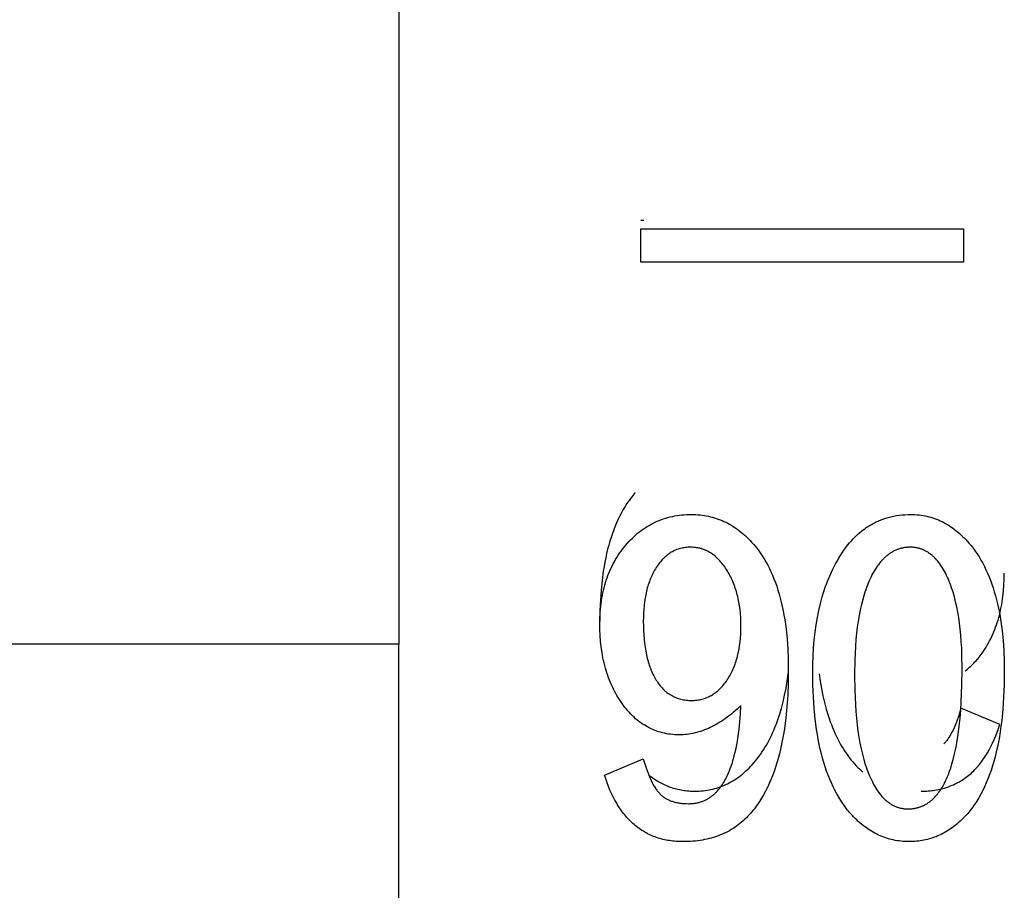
# Model space of a CAD drawing. Header units: millimetres. Extents: x -2637 to -1637, y 678 to 1678.
# Tile 318 of 348: x -1951.07 to -1944.96, y 1429.63 to 1435.03. Entities that reach past the tile are written whole.
import ezdxf

# ---------------------------------------------------------------- set-up
doc = ezdxf.new("R2010")
doc.units = ezdxf.units.MM
doc.layers.add('Make2D$B.SHOW mini', color=7, linetype='Continuous', true_color=0x000000)

msp = doc.modelspace()

# ---------------------------------------------------------------- linework, layer by layer
at = {"layer": 'Make2D$B.SHOW mini', "color": 18, "lineweight": -3, "true_color": 0x000000}
for points in [[(-1948.7173, 1461.156), (-1948.7173, 1461.1556), (-1948.7173, 1461.1542), (-1948.7173, 1461.1486), (-1948.7173, 1461.1262), (-1948.7173, 1461.0347), (-1948.7173, 1460.6552), (-1948.7173, 1459.0497), (-1948.7173, 1452.3692), (-1948.7173, 1431.156)], [(-1948.7173, 1461.1556), (-1948.7173, 1461.1552), (-1948.7173, 1431.156)], [(-1947.2173, 1433.784), (-1947.1984, 1433.784)], [(-1947.2173, 1433.7301), (-1945.2173, 1433.7301)], [(-1947.2173, 1433.5239), (-1947.2173, 1433.7301)], [(-1945.2173, 1433.7301), (-1945.2173, 1433.5239)], [(-1945.2173, 1433.5239), (-1947.2173, 1433.5239)], [(-1947.2513, 1432.0959), (-1947.2649, 1432.0797), (-1947.278, 1432.063), (-1947.2907, 1432.0458), (-1947.3029, 1432.0279), (-1947.3147, 1432.0095), (-1947.3261, 1431.9906), (-1947.3371, 1431.971), (-1947.3476, 1431.9509), (-1947.3577, 1431.9302), (-1947.3673, 1431.909), (-1947.3766, 1431.8872), (-1947.3854, 1431.8648), (-1947.3937, 1431.8419), (-1947.4017, 1431.8183), (-1947.4092, 1431.7943), (-1947.4163, 1431.7696), (-1947.4229, 1431.7444), (-1947.4291, 1431.7186), (-1947.4349, 1431.6922), (-1947.4403, 1431.6653), (-1947.4452, 1431.6378), (-1947.4497, 1431.6098), (-1947.4574, 1431.5519), (-1947.4634, 1431.4919), (-1947.4677, 1431.4295), (-1947.4703, 1431.3649), (-1947.4712, 1431.298)], [(-1947.311, 1431.7694), (-1947.301, 1431.781), (-1947.2907, 1431.7923), (-1947.2803, 1431.8033), (-1947.2696, 1431.8138), (-1947.2589, 1431.824), (-1947.2479, 1431.8339), (-1947.2368, 1431.8434), (-1947.2254, 1431.8525), (-1947.214, 1431.8612), (-1947.2023, 1431.8696), (-1947.1905, 1431.8776), (-1947.1785, 1431.8852), (-1947.1663, 1431.8925), (-1947.1539, 1431.8994), (-1947.1414, 1431.906), (-1947.1287, 1431.9121), (-1947.1158, 1431.9179), (-1947.1028, 1431.9233), (-1947.0896, 1431.9284), (-1947.0762, 1431.9331), (-1947.0627, 1431.9374), (-1947.0489, 1431.9413), (-1947.035, 1431.9449), (-1947.021, 1431.9481), (-1947.0067, 1431.9509), (-1946.9924, 1431.9533), (-1946.9778, 1431.9554), (-1946.9631, 1431.9571), (-1946.9481, 1431.9584), (-1946.9331, 1431.9594), (-1946.9178, 1431.9599), (-1946.9024, 1431.9601)], [(-1946.9024, 1431.9601), (-1946.889, 1431.96), (-1946.8757, 1431.9595), (-1946.8626, 1431.9586), (-1946.8495, 1431.9574), (-1946.8365, 1431.9559), (-1946.8237, 1431.9541), (-1946.811, 1431.9519), (-1946.7984, 1431.9494), (-1946.7859, 1431.9465), (-1946.7735, 1431.9433), (-1946.7612, 1431.9398), (-1946.749, 1431.936), (-1946.737, 1431.9318), (-1946.7251, 1431.9273), (-1946.7132, 1431.9224), (-1946.7015, 1431.9172), (-1946.6899, 1431.9117), (-1946.6785, 1431.9059), (-1946.6671, 1431.8997), (-1946.6559, 1431.8932), (-1946.6447, 1431.8863), (-1946.6337, 1431.8792), (-1946.6228, 1431.8716), (-1946.6121, 1431.8638), (-1946.6014, 1431.8556), (-1946.5909, 1431.8471), (-1946.5804, 1431.8383), (-1946.5701, 1431.8292), (-1946.56, 1431.8197), (-1946.5499, 1431.8098), (-1946.5399, 1431.7997), (-1946.5301, 1431.7892)], [(-1946.0005, 1431.6716), (-1945.9902, 1431.6893), (-1945.9797, 1431.7065), (-1945.9689, 1431.723), (-1945.9579, 1431.7391), (-1945.9466, 1431.7546), (-1945.935, 1431.7695), (-1945.9232, 1431.7838), (-1945.9112, 1431.7976), (-1945.8988, 1431.8109), (-1945.8862, 1431.8236), (-1945.8734, 1431.8357), (-1945.8603, 1431.8472), (-1945.8469, 1431.8582), (-1945.8402, 1431.8635), (-1945.8333, 1431.8686), (-1945.8264, 1431.8737), (-1945.8194, 1431.8785), (-1945.8124, 1431.8832), (-1945.8053, 1431.8878), (-1945.7981, 1431.8923), (-1945.7909, 1431.8966), (-1945.7836, 1431.9007), (-1945.7762, 1431.9048), (-1945.7688, 1431.9086), (-1945.7613, 1431.9124), (-1945.7537, 1431.916), (-1945.7461, 1431.9194), (-1945.7384, 1431.9228), (-1945.7306, 1431.9259), (-1945.7228, 1431.929), (-1945.7149, 1431.9319), (-1945.7069, 1431.9346), (-1945.6989, 1431.9372), (-1945.6908, 1431.9397), (-1945.6826, 1431.942), (-1945.6744, 1431.9442), (-1945.6661, 1431.9463), (-1945.6577, 1431.9482), (-1945.6493, 1431.9499), (-1945.6322, 1431.9531), (-1945.6149, 1431.9556), (-1945.5973, 1431.9576), (-1945.5795, 1431.959), (-1945.5613, 1431.9598), (-1945.5429, 1431.9601)], [(-1945.5429, 1431.9601), (-1945.53, 1431.96), (-1945.5172, 1431.9594), (-1945.5046, 1431.9586), (-1945.492, 1431.9574), (-1945.4796, 1431.9558), (-1945.4672, 1431.9539), (-1945.455, 1431.9517), (-1945.4429, 1431.9491), (-1945.4308, 1431.9462), (-1945.4189, 1431.9429), (-1945.4071, 1431.9393), (-1945.3954, 1431.9353), (-1945.3838, 1431.931), (-1945.3723, 1431.9263), (-1945.361, 1431.9213), (-1945.3497, 1431.916), (-1945.3385, 1431.9103), (-1945.3274, 1431.9042), (-1945.3165, 1431.8978), (-1945.3056, 1431.8911), (-1945.2949, 1431.884), (-1945.2842, 1431.8766), (-1945.2737, 1431.8688), (-1945.2632, 1431.8607), (-1945.2528, 1431.8522), (-1945.2426, 1431.8434), (-1945.2324, 1431.8343), (-1945.2224, 1431.8247), (-1945.2124, 1431.8149), (-1945.2026, 1431.8047), (-1945.1928, 1431.7941), (-1945.1832, 1431.7833)], [(-1947.4712, 1431.2836), (-1947.4705, 1431.32), (-1947.4698, 1431.3379), (-1947.4687, 1431.3556), (-1947.4673, 1431.3731), (-1947.4656, 1431.3904), (-1947.4636, 1431.4075), (-1947.4612, 1431.4244), (-1947.4586, 1431.4411), (-1947.4556, 1431.4576), (-1947.4524, 1431.4739), (-1947.4488, 1431.49), (-1947.4449, 1431.5059), (-1947.4407, 1431.5216), (-1947.4362, 1431.5371), (-1947.4313, 1431.5524), (-1947.4262, 1431.5675), (-1947.4207, 1431.5823), (-1947.415, 1431.597), (-1947.4089, 1431.6115), (-1947.4025, 1431.6258), (-1947.3957, 1431.6399), (-1947.3887, 1431.6537), (-1947.3813, 1431.6674), (-1947.3737, 1431.6809), (-1947.3657, 1431.6941), (-1947.3574, 1431.7072), (-1947.3487, 1431.72), (-1947.3398, 1431.7327), (-1947.3305, 1431.7451), (-1947.3209, 1431.7573), (-1947.311, 1431.7694)], [(-1946.5301, 1431.7892), (-1946.5161, 1431.7734), (-1946.5026, 1431.7571), (-1946.4894, 1431.7401), (-1946.4768, 1431.7226), (-1946.4646, 1431.7045), (-1946.4528, 1431.6858), (-1946.4414, 1431.6665), (-1946.4306, 1431.6467), (-1946.4201, 1431.6262), (-1946.4101, 1431.6052), (-1946.4006, 1431.5836), (-1946.3914, 1431.5615), (-1946.3828, 1431.5387), (-1946.3746, 1431.5154), (-1946.3668, 1431.4914), (-1946.3595, 1431.4669), (-1946.3526, 1431.4419), (-1946.3461, 1431.4162), (-1946.3401, 1431.39), (-1946.3346, 1431.3632), (-1946.3295, 1431.3358), (-1946.3248, 1431.3078), (-1946.3206, 1431.2793), (-1946.3168, 1431.2502), (-1946.3106, 1431.1902), (-1946.3061, 1431.1279), (-1946.3035, 1431.0634), (-1946.3026, 1430.9965)], [(-1945.1832, 1431.7833), (-1945.1697, 1431.7671), (-1945.1565, 1431.7504), (-1945.1439, 1431.7332), (-1945.1316, 1431.7153), (-1945.1198, 1431.6969), (-1945.1084, 1431.6779), (-1945.0975, 1431.6584), (-1945.087, 1431.6383), (-1945.0769, 1431.6176), (-1945.0672, 1431.5963), (-1945.058, 1431.5745), (-1945.0492, 1431.5521), (-1945.0408, 1431.5292), (-1945.0329, 1431.5057), (-1945.0253, 1431.4816), (-1945.0183, 1431.4569), (-1945.0116, 1431.4317), (-1945.0054, 1431.4059), (-1944.9996, 1431.3795), (-1944.9942, 1431.3526), (-1944.9893, 1431.3251), (-1944.9848, 1431.2971), (-1944.9771, 1431.2392), (-1944.9711, 1431.1791), (-1944.9668, 1431.1168), (-1944.9642, 1431.0522), (-1944.9634, 1430.9853)], [(-1946.9079, 1431.7571), (-1946.9162, 1431.7569), (-1946.9244, 1431.7566), (-1946.9325, 1431.756), (-1946.9405, 1431.7551), (-1946.9484, 1431.754), (-1946.9561, 1431.7526), (-1946.9638, 1431.751), (-1946.9714, 1431.7492), (-1946.9788, 1431.7471), (-1946.9862, 1431.7448), (-1946.9934, 1431.7422), (-1947.0005, 1431.7393), (-1947.0076, 1431.7363), (-1947.0145, 1431.7329), (-1947.0213, 1431.7294), (-1947.028, 1431.7256), (-1947.0346, 1431.7215), (-1947.0412, 1431.7172), (-1947.0476, 1431.7126), (-1947.0539, 1431.7078), (-1947.0601, 1431.7028), (-1947.0662, 1431.6975), (-1947.0722, 1431.6919), (-1947.0781, 1431.6862), (-1947.0839, 1431.6801), (-1947.0896, 1431.6739), (-1947.0952, 1431.6673), (-1947.1007, 1431.6606), (-1947.1061, 1431.6535), (-1947.1115, 1431.6463), (-1947.1167, 1431.6388), (-1947.1218, 1431.631)], [(-1946.6858, 1431.6184), (-1946.6914, 1431.6269), (-1946.6971, 1431.6352), (-1946.7029, 1431.6432), (-1946.7088, 1431.6509), (-1946.7147, 1431.6584), (-1946.7207, 1431.6655), (-1946.7269, 1431.6724), (-1946.733, 1431.6791), (-1946.7393, 1431.6854), (-1946.7457, 1431.6915), (-1946.7521, 1431.6974), (-1946.7587, 1431.7029), (-1946.7653, 1431.7082), (-1946.772, 1431.7132), (-1946.7788, 1431.7179), (-1946.7856, 1431.7224), (-1946.7926, 1431.7266), (-1946.7997, 1431.7305), (-1946.8032, 1431.7324), (-1946.8068, 1431.7342), (-1946.8104, 1431.7359), (-1946.814, 1431.7376), (-1946.8177, 1431.7392), (-1946.8213, 1431.7407), (-1946.825, 1431.7421), (-1946.8287, 1431.7435), (-1946.8325, 1431.7448), (-1946.8362, 1431.7461), (-1946.84, 1431.7473), (-1946.8438, 1431.7484), (-1946.8477, 1431.7494), (-1946.8515, 1431.7504), (-1946.8554, 1431.7513), (-1946.8593, 1431.7522), (-1946.8632, 1431.753), (-1946.8671, 1431.7537), (-1946.8711, 1431.7543), (-1946.8751, 1431.7549), (-1946.8831, 1431.7558), (-1946.8913, 1431.7565), (-1946.8995, 1431.7569), (-1946.9079, 1431.7571)], [(-1945.5456, 1431.7571), (-1945.5508, 1431.757), (-1945.5558, 1431.7569), (-1945.5609, 1431.7566), (-1945.5659, 1431.7562), (-1945.5709, 1431.7558), (-1945.5758, 1431.7552), (-1945.5807, 1431.7546), (-1945.5856, 1431.7538), (-1945.5905, 1431.7529), (-1945.5953, 1431.7519), (-1945.6, 1431.7509), (-1945.6048, 1431.7497), (-1945.6095, 1431.7484), (-1945.6141, 1431.747), (-1945.6187, 1431.7455), (-1945.6233, 1431.744), (-1945.6279, 1431.7423), (-1945.6324, 1431.7405), (-1945.6369, 1431.7386), (-1945.6413, 1431.7366), (-1945.6457, 1431.7345), (-1945.6501, 1431.7323), (-1945.6544, 1431.73), (-1945.6587, 1431.7276), (-1945.663, 1431.7251), (-1945.6672, 1431.7225), (-1945.6714, 1431.7198), (-1945.6756, 1431.717), (-1945.6797, 1431.7141), (-1945.6838, 1431.711), (-1945.6879, 1431.7079), (-1945.6919, 1431.7047), (-1945.6959, 1431.7014), (-1945.6998, 1431.698), (-1945.7037, 1431.6945), (-1945.7076, 1431.6908), (-1945.7114, 1431.6871), (-1945.7152, 1431.6833), (-1945.719, 1431.6794), (-1945.7227, 1431.6753), (-1945.7301, 1431.667), (-1945.7373, 1431.6582), (-1945.7444, 1431.6491), (-1945.7513, 1431.6395), (-1945.7581, 1431.6295), (-1945.7647, 1431.6191), (-1945.7712, 1431.6083), (-1945.7776, 1431.5972), (-1945.7838, 1431.5856), (-1945.7898, 1431.5736), (-1945.7958, 1431.5612), (-1945.8016, 1431.5484)], [(-1945.31, 1431.5582), (-1945.3154, 1431.5703), (-1945.3209, 1431.5821), (-1945.3266, 1431.5935), (-1945.3324, 1431.6045), (-1945.3383, 1431.6152), (-1945.3443, 1431.6254), (-1945.3505, 1431.6353), (-1945.3567, 1431.6448), (-1945.3631, 1431.6539), (-1945.3697, 1431.6627), (-1945.3763, 1431.671), (-1945.3831, 1431.679), (-1945.3901, 1431.6866), (-1945.3936, 1431.6902), (-1945.3971, 1431.6938), (-1945.4007, 1431.6972), (-1945.4043, 1431.7006), (-1945.4079, 1431.7038), (-1945.4116, 1431.707), (-1945.4153, 1431.7101), (-1945.419, 1431.713), (-1945.4228, 1431.7159), (-1945.4266, 1431.7187), (-1945.4304, 1431.7214), (-1945.4342, 1431.724), (-1945.4381, 1431.7265), (-1945.442, 1431.7289), (-1945.446, 1431.7311), (-1945.45, 1431.7333), (-1945.454, 1431.7355), (-1945.458, 1431.7375), (-1945.4621, 1431.7394), (-1945.4662, 1431.7412), (-1945.4704, 1431.7429), (-1945.4745, 1431.7445), (-1945.4787, 1431.746), (-1945.483, 1431.7474), (-1945.4873, 1431.7488), (-1945.4916, 1431.75), (-1945.4959, 1431.7511), (-1945.5002, 1431.7522), (-1945.5046, 1431.7531), (-1945.5091, 1431.7539), (-1945.5135, 1431.7547), (-1945.518, 1431.7553), (-1945.5225, 1431.7558), (-1945.5271, 1431.7563), (-1945.5317, 1431.7566), (-1945.5363, 1431.7569), (-1945.541, 1431.757), (-1945.5456, 1431.7571)], [(-1946.1509, 1430.9797), (-1946.1503, 1431.0321), (-1946.1486, 1431.0833), (-1946.1456, 1431.1334), (-1946.1415, 1431.1821), (-1946.1362, 1431.2297), (-1946.1298, 1431.2761), (-1946.1221, 1431.3212), (-1946.1133, 1431.365), (-1946.1033, 1431.4077), (-1946.0922, 1431.4491), (-1946.0862, 1431.4694), (-1946.0798, 1431.4893), (-1946.0732, 1431.5089), (-1946.0663, 1431.5282), (-1946.0591, 1431.5472), (-1946.0516, 1431.5659), (-1946.0439, 1431.5843), (-1946.0358, 1431.6024), (-1946.0274, 1431.6202), (-1946.0187, 1431.6376), (-1946.0098, 1431.6548), (-1946.0005, 1431.6716)], [(-1947.1218, 1431.631), (-1947.1268, 1431.6231), (-1947.1316, 1431.6149), (-1947.1363, 1431.6066), (-1947.1408, 1431.5982), (-1947.1451, 1431.5896), (-1947.1493, 1431.5808), (-1947.1533, 1431.5719), (-1947.1571, 1431.5628), (-1947.1608, 1431.5535), (-1947.1643, 1431.5441), (-1947.1677, 1431.5345), (-1947.1709, 1431.5248), (-1947.1739, 1431.5149), (-1947.1768, 1431.5049), (-1947.1795, 1431.4947), (-1947.1821, 1431.4843), (-1947.1867, 1431.4631), (-1947.1907, 1431.4413), (-1947.1941, 1431.4189), (-1947.1968, 1431.3958), (-1947.199, 1431.3722), (-1947.2005, 1431.3479), (-1947.2014, 1431.3231), (-1947.2017, 1431.2976)], [(-1946.5964, 1431.2696), (-1946.5968, 1431.2956), (-1946.5978, 1431.321), (-1946.5996, 1431.3459), (-1946.602, 1431.3702), (-1946.6051, 1431.394), (-1946.609, 1431.4172), (-1946.6135, 1431.4398), (-1946.616, 1431.4509), (-1946.6188, 1431.4619), (-1946.6216, 1431.4727), (-1946.6247, 1431.4834), (-1946.6279, 1431.494), (-1946.6313, 1431.5044), (-1946.6349, 1431.5146), (-1946.6387, 1431.5248), (-1946.6426, 1431.5348), (-1946.6467, 1431.5446), (-1946.651, 1431.5543), (-1946.6554, 1431.5639), (-1946.66, 1431.5733), (-1946.6648, 1431.5826), (-1946.6698, 1431.5918), (-1946.675, 1431.6008), (-1946.6803, 1431.6097), (-1946.6858, 1431.6184)], [(-1945.1015, 1431.1005), (-1945.093, 1431.1127), (-1945.0848, 1431.1251), (-1945.0768, 1431.1377), (-1945.0691, 1431.1505), (-1945.0617, 1431.1636), (-1945.0546, 1431.1768), (-1945.0477, 1431.1903), (-1945.0411, 1431.204), (-1945.0347, 1431.2179), (-1945.0287, 1431.232), (-1945.0229, 1431.2463), (-1945.0173, 1431.2608), (-1945.0121, 1431.2756), (-1945.0071, 1431.2905), (-1945.0024, 1431.3057), (-1944.9979, 1431.3211), (-1944.9937, 1431.3367), (-1944.9898, 1431.3525), (-1944.9862, 1431.3685), (-1944.9828, 1431.3848), (-1944.9797, 1431.4012), (-1944.9769, 1431.4179), (-1944.972, 1431.4519), (-1944.9682, 1431.4867), (-1944.9655, 1431.5224), (-1944.9639, 1431.559), (-1944.9634, 1431.5963)], [(-1945.8016, 1431.5484), (-1945.8072, 1431.5352), (-1945.8126, 1431.5217), (-1945.8179, 1431.5079), (-1945.823, 1431.4938), (-1945.8278, 1431.4794), (-1945.8326, 1431.4646), (-1945.8414, 1431.4341), (-1945.8496, 1431.4023), (-1945.857, 1431.3692), (-1945.8638, 1431.3349), (-1945.8698, 1431.2992), (-1945.8751, 1431.2623), (-1945.8796, 1431.224), (-1945.8835, 1431.1844), (-1945.8867, 1431.1436), (-1945.8891, 1431.1014), (-1945.8909, 1431.0579), (-1945.8923, 1430.9671)], [(-1945.2247, 1431.0035), (-1945.226, 1431.0903), (-1945.2277, 1431.1318), (-1945.23, 1431.1721), (-1945.233, 1431.2111), (-1945.2367, 1431.2489), (-1945.241, 1431.2855), (-1945.246, 1431.3208), (-1945.2517, 1431.3548), (-1945.258, 1431.3876), (-1945.265, 1431.4191), (-1945.2727, 1431.4495), (-1945.281, 1431.4785), (-1945.29, 1431.5063), (-1945.2948, 1431.5197), (-1945.2997, 1431.5329), (-1945.3048, 1431.5457), (-1945.31, 1431.5582)], [(-1947.333, 1430.7878), (-1947.3415, 1430.8), (-1947.3498, 1430.8124), (-1947.3577, 1430.825), (-1947.3654, 1430.8378), (-1947.3728, 1430.8508), (-1947.38, 1430.8641), (-1947.3869, 1430.8776), (-1947.3935, 1430.8912), (-1947.3998, 1430.9051), (-1947.4059, 1430.9192), (-1947.4117, 1430.9336), (-1947.4172, 1430.9481), (-1947.4225, 1430.9629), (-1947.4275, 1430.9778), (-1947.4322, 1430.993), (-1947.4366, 1431.0084), (-1947.4408, 1431.024), (-1947.4447, 1431.0398), (-1947.4484, 1431.0558), (-1947.4517, 1431.0721), (-1947.4548, 1431.0885), (-1947.4577, 1431.1052), (-1947.4625, 1431.1392), (-1947.4663, 1431.174), (-1947.469, 1431.2097), (-1947.4706, 1431.2462), (-1947.4712, 1431.2836)], [(-1947.2017, 1431.2976), (-1947.2014, 1431.2689), (-1947.2005, 1431.241), (-1947.199, 1431.2139), (-1947.1969, 1431.1876), (-1947.1941, 1431.1621), (-1947.1908, 1431.1375), (-1947.1868, 1431.1137), (-1947.1823, 1431.0907), (-1947.1771, 1431.0685), (-1947.1743, 1431.0577), (-1947.1713, 1431.0471), (-1947.1682, 1431.0367), (-1947.1649, 1431.0265), (-1947.1614, 1431.0166), (-1947.1578, 1431.0068), (-1947.1541, 1430.9972), (-1947.1502, 1430.9879), (-1947.1461, 1430.9787), (-1947.1419, 1430.9698), (-1947.1375, 1430.961), (-1947.133, 1430.9525), (-1947.1283, 1430.9442), (-1947.1235, 1430.936)], [(-1946.6814, 1430.9346), (-1946.6762, 1430.9426), (-1946.6711, 1430.9507), (-1946.6662, 1430.959), (-1946.6615, 1430.9675), (-1946.657, 1430.9761), (-1946.6526, 1430.9849), (-1946.6483, 1430.9939), (-1946.6443, 1431.003), (-1946.6404, 1431.0123), (-1946.6366, 1431.0217), (-1946.6331, 1431.0313), (-1946.6297, 1431.0411), (-1946.6264, 1431.051), (-1946.6233, 1431.0611), (-1946.6204, 1431.0713), (-1946.6177, 1431.0817), (-1946.6151, 1431.0923), (-1946.6127, 1431.103), (-1946.6084, 1431.1249), (-1946.6047, 1431.1475), (-1946.6017, 1431.1706), (-1946.5994, 1431.1944), (-1946.5977, 1431.2189), (-1946.5967, 1431.2439), (-1946.5964, 1431.2696)], [(-1948.7173, 1431.156), (-1951.2173, 1431.156)], [(-1948.7173, 1401.156), (-1948.7173, 1401.1565), (-1948.7173, 1401.1579), (-1948.7173, 1401.1634), (-1948.7173, 1401.1858), (-1948.7173, 1401.2774), (-1948.7173, 1401.6569), (-1948.7173, 1403.2624), (-1948.7173, 1409.9428), (-1948.7173, 1431.156)], [(-1945.2065, 1430.9897), (-1945.1994, 1430.9953), (-1945.1923, 1431.001), (-1945.1854, 1431.007), (-1945.1785, 1431.0131), (-1945.1717, 1431.0193), (-1945.1649, 1431.0258), (-1945.1583, 1431.0325), (-1945.1517, 1431.0393), (-1945.1451, 1431.0463), (-1945.1387, 1431.0535), (-1945.1323, 1431.0609), (-1945.126, 1431.0684), (-1945.1136, 1431.0841), (-1945.1015, 1431.1005)], [(-1946.3026, 1430.9965), (-1946.3036, 1430.9176), (-1946.3065, 1430.8417), (-1946.3114, 1430.7687), (-1946.3183, 1430.6987), (-1946.3271, 1430.6316), (-1946.3323, 1430.5992), (-1946.3379, 1430.5675), (-1946.344, 1430.5366), (-1946.3506, 1430.5064), (-1946.3577, 1430.477), (-1946.3653, 1430.4483), (-1946.3734, 1430.4203), (-1946.382, 1430.3931), (-1946.391, 1430.3666), (-1946.4005, 1430.3409), (-1946.4106, 1430.3159), (-1946.4211, 1430.2916), (-1946.4321, 1430.2681), (-1946.4435, 1430.2454), (-1946.4555, 1430.2233), (-1946.4679, 1430.2021), (-1946.4809, 1430.1815), (-1946.4943, 1430.1618), (-1946.5012, 1430.1521), (-1946.5082, 1430.1427), (-1946.5153, 1430.1335), (-1946.5225, 1430.1244), (-1946.5299, 1430.1155), (-1946.5374, 1430.1069), (-1946.545, 1430.0984), (-1946.5527, 1430.09)], [(-1946.5272, 1430.4084), (-1946.5164, 1430.4205), (-1946.5058, 1430.433), (-1946.4954, 1430.4458), (-1946.4853, 1430.459), (-1946.4755, 1430.4725), (-1946.4659, 1430.4864), (-1946.4565, 1430.5007), (-1946.4474, 1430.5153), (-1946.4385, 1430.5303), (-1946.4299, 1430.5456), (-1946.4215, 1430.5613), (-1946.4134, 1430.5773), (-1946.4055, 1430.5937), (-1946.3979, 1430.6105), (-1946.3905, 1430.6276), (-1946.3833, 1430.6451), (-1946.3764, 1430.663), (-1946.3698, 1430.6812), (-1946.3634, 1430.6997), (-1946.3572, 1430.7186), (-1946.3457, 1430.7576), (-1946.3351, 1430.7979), (-1946.3255, 1430.8397), (-1946.3169, 1430.883), (-1946.3093, 1430.9277), (-1946.3027, 1430.9738)], [(-1945.9073, 1430.0959), (-1945.9149, 1430.1042), (-1945.9223, 1430.1128), (-1945.9296, 1430.1215), (-1945.9368, 1430.1303), (-1945.9508, 1430.1486), (-1945.9644, 1430.1676), (-1945.9775, 1430.1872), (-1945.9901, 1430.2076), (-1946.0022, 1430.2286), (-1946.0139, 1430.2503), (-1946.025, 1430.2727), (-1946.0358, 1430.2958), (-1946.046, 1430.3196), (-1946.0557, 1430.3441), (-1946.065, 1430.3693), (-1946.0738, 1430.3952), (-1946.0821, 1430.4217), (-1946.09, 1430.449), (-1946.0974, 1430.477), (-1946.1043, 1430.5056), (-1946.1107, 1430.5349), (-1946.1166, 1430.565), (-1946.1221, 1430.5957), (-1946.1271, 1430.6271), (-1946.1357, 1430.6921), (-1946.1423, 1430.7598), (-1946.1471, 1430.8303), (-1946.15, 1430.9036), (-1946.1509, 1430.9797)], [(-1946.1115, 1430.9733), (-1946.1046, 1430.9262), (-1946.0967, 1430.8807), (-1946.0878, 1430.8367), (-1946.0779, 1430.7942), (-1946.067, 1430.7532), (-1946.0552, 1430.7137), (-1946.0488, 1430.6946), (-1946.0423, 1430.6758), (-1946.0355, 1430.6574), (-1946.0284, 1430.6394), (-1946.0211, 1430.6217), (-1946.0135, 1430.6044), (-1946.0057, 1430.5876), (-1945.9977, 1430.5711), (-1945.9894, 1430.5549), (-1945.9808, 1430.5392), (-1945.972, 1430.5238), (-1945.963, 1430.5088), (-1945.9537, 1430.4942), (-1945.9442, 1430.48), (-1945.9344, 1430.4661), (-1945.9244, 1430.4527), (-1945.9141, 1430.4396), (-1945.9036, 1430.4269), (-1945.8928, 1430.4146), (-1945.8818, 1430.4026)], [(-1945.5605, 1430.1352), (-1945.5556, 1430.1352), (-1945.5507, 1430.1354), (-1945.5458, 1430.1356), (-1945.541, 1430.136), (-1945.5362, 1430.1364), (-1945.5315, 1430.1369), (-1945.5269, 1430.1375), (-1945.5223, 1430.1382), (-1945.5177, 1430.139), (-1945.5132, 1430.1399), (-1945.5087, 1430.1408), (-1945.5043, 1430.1419), (-1945.4999, 1430.143), (-1945.4956, 1430.1442), (-1945.4914, 1430.1455), (-1945.4871, 1430.1469), (-1945.483, 1430.1483), (-1945.4789, 1430.1499), (-1945.4748, 1430.1515), (-1945.4708, 1430.1532), (-1945.4668, 1430.155), (-1945.4629, 1430.1568), (-1945.459, 1430.1587), (-1945.4552, 1430.1607), (-1945.4514, 1430.1628), (-1945.4477, 1430.1649), (-1945.444, 1430.1671), (-1945.4404, 1430.1694), (-1945.4368, 1430.1718), (-1945.4333, 1430.1742), (-1945.4298, 1430.1767), (-1945.4264, 1430.1792), (-1945.423, 1430.1818), (-1945.4197, 1430.1845), (-1945.4164, 1430.1872), (-1945.4131, 1430.19), (-1945.4068, 1430.1957), (-1945.4007, 1430.2017), (-1945.3947, 1430.2078), (-1945.389, 1430.2141), (-1945.3834, 1430.2205), (-1945.378, 1430.227), (-1945.3728, 1430.2337), (-1945.3678, 1430.2404), (-1945.3629, 1430.2472), (-1945.3583, 1430.2541), (-1945.3538, 1430.261), (-1945.3495, 1430.2679), (-1945.3414, 1430.2817), (-1945.3339, 1430.2953), (-1945.3271, 1430.3088), (-1945.3209, 1430.3221), (-1945.3151, 1430.3354), (-1945.3098, 1430.3486), (-1945.3049, 1430.3618), (-1945.3003, 1430.3749), (-1945.2959, 1430.3881), (-1945.2878, 1430.4145), (-1945.2804, 1430.4409), (-1945.2737, 1430.4673), (-1945.2677, 1430.4935), (-1945.2623, 1430.5195), (-1945.2575, 1430.5453), (-1945.2494, 1430.5964), (-1945.2428, 1430.6474), (-1945.2375, 1430.6981), (-1945.2332, 1430.7489), (-1945.23, 1430.7996), (-1945.226, 1430.9012), (-1945.2247, 1431.0035)], [(-1944.9634, 1430.9853), (-1944.9644, 1430.9049), (-1944.9674, 1430.8276), (-1944.9725, 1430.7535), (-1944.9796, 1430.6825), (-1944.9839, 1430.6481), (-1944.9887, 1430.6146), (-1944.994, 1430.5818), (-1944.9998, 1430.5498), (-1945.0062, 1430.5185), (-1945.013, 1430.4881), (-1945.0203, 1430.4584), (-1945.0282, 1430.4295), (-1945.0365, 1430.4014), (-1945.0453, 1430.3741), (-1945.0547, 1430.3476), (-1945.0645, 1430.3218), (-1945.0749, 1430.2968), (-1945.0857, 1430.2726), (-1945.0971, 1430.2491), (-1945.1089, 1430.2265), (-1945.1213, 1430.2046), (-1945.1341, 1430.1835), (-1945.1474, 1430.1632), (-1945.1543, 1430.1533), (-1945.1613, 1430.1436), (-1945.1684, 1430.1342), (-1945.1756, 1430.1249), (-1945.183, 1430.1158), (-1945.1905, 1430.1069), (-1945.1981, 1430.0982), (-1945.2058, 1430.0897), (-1945.2137, 1430.0814), (-1945.2217, 1430.0732)], [(-1947.1235, 1430.936), (-1947.1184, 1430.9281), (-1947.1133, 1430.9203), (-1947.108, 1430.9128), (-1947.1026, 1430.9056), (-1947.0971, 1430.8987), (-1947.0915, 1430.892), (-1947.0857, 1430.8856), (-1947.0798, 1430.8794), (-1947.0739, 1430.8735), (-1947.0678, 1430.8678), (-1947.0615, 1430.8624), (-1947.0552, 1430.8573), (-1947.0487, 1430.8524), (-1947.0421, 1430.8477), (-1947.0354, 1430.8433), (-1947.032, 1430.8413), (-1947.0286, 1430.8392), (-1947.0251, 1430.8372), (-1947.0216, 1430.8353), (-1947.0181, 1430.8335), (-1947.0145, 1430.8317), (-1947.011, 1430.83), (-1947.0073, 1430.8284), (-1947.0037, 1430.8268), (-1947, 1430.8252), (-1946.9963, 1430.8238), (-1946.9926, 1430.8224), (-1946.985, 1430.8198), (-1946.9773, 1430.8174), (-1946.9695, 1430.8153), (-1946.9615, 1430.8134), (-1946.9535, 1430.8118), (-1946.9453, 1430.8105), (-1946.937, 1430.8094), (-1946.9285, 1430.8085), (-1946.92, 1430.8079), (-1946.9113, 1430.8075), (-1946.9024, 1430.8074)], [(-1946.9024, 1430.8074), (-1946.8941, 1430.8075), (-1946.8859, 1430.8079), (-1946.8777, 1430.8085), (-1946.8696, 1430.8093), (-1946.8616, 1430.8105), (-1946.8538, 1430.8118), (-1946.846, 1430.8134), (-1946.8382, 1430.8153), (-1946.8306, 1430.8174), (-1946.8231, 1430.8197), (-1946.8157, 1430.8223), (-1946.8083, 1430.8252), (-1946.8011, 1430.8283), (-1946.7939, 1430.8316), (-1946.7868, 1430.8352), (-1946.7799, 1430.839), (-1946.773, 1430.8431), (-1946.7662, 1430.8475), (-1946.7595, 1430.8521), (-1946.7529, 1430.8569), (-1946.7464, 1430.862), (-1946.74, 1430.8673), (-1946.7337, 1430.8729), (-1946.7275, 1430.8788), (-1946.7214, 1430.8849), (-1946.7154, 1430.8912), (-1946.7095, 1430.8978), (-1946.7037, 1430.9047), (-1946.6979, 1430.9118), (-1946.6923, 1430.9191), (-1946.6868, 1430.9268), (-1946.6814, 1430.9346)], [(-1945.8923, 1430.9671), (-1945.8909, 1430.8715), (-1945.8869, 1430.7814), (-1945.8839, 1430.7383), (-1945.8802, 1430.6966), (-1945.8758, 1430.6562), (-1945.8707, 1430.6172), (-1945.8649, 1430.5796), (-1945.8584, 1430.5432), (-1945.8512, 1430.5082), (-1945.8433, 1430.4746), (-1945.8347, 1430.4423), (-1945.8254, 1430.4113), (-1945.8205, 1430.3964), (-1945.8153, 1430.3817), (-1945.8101, 1430.3674), (-1945.8046, 1430.3535)], [(-1946.9796, 1430.5945), (-1946.993, 1430.5947), (-1947.0062, 1430.5952), (-1947.0193, 1430.5962), (-1947.0322, 1430.5975), (-1947.045, 1430.5992), (-1947.0576, 1430.6013), (-1947.0701, 1430.6037), (-1947.0824, 1430.6066), (-1947.0946, 1430.6098), (-1947.1066, 1430.6134), (-1947.1185, 1430.6173), (-1947.1302, 1430.6217), (-1947.1418, 1430.6264), (-1947.1532, 1430.6315), (-1947.1645, 1430.637), (-1947.1756, 1430.6428), (-1947.1866, 1430.649), (-1947.1974, 1430.6556), (-1947.2081, 1430.6626), (-1947.2186, 1430.67), (-1947.229, 1430.6777), (-1947.2392, 1430.6858), (-1947.2492, 1430.6943), (-1947.2592, 1430.7032), (-1947.2689, 1430.7125), (-1947.2785, 1430.7221), (-1947.288, 1430.7321), (-1947.2973, 1430.7425), (-1947.3065, 1430.7532), (-1947.3155, 1430.7644), (-1947.3243, 1430.7759), (-1947.333, 1430.7878)], [(-1946.5964, 1430.7752), (-1946.62, 1430.7533), (-1946.6437, 1430.7328), (-1946.6555, 1430.7231), (-1946.6674, 1430.7138), (-1946.6793, 1430.7048), (-1946.6911, 1430.6961), (-1946.703, 1430.6878), (-1946.7149, 1430.6799), (-1946.7268, 1430.6723), (-1946.7387, 1430.6651), (-1946.7507, 1430.6582), (-1946.7626, 1430.6516), (-1946.7745, 1430.6455), (-1946.7865, 1430.6397), (-1946.7985, 1430.6342), (-1946.8104, 1430.6291), (-1946.8224, 1430.6243), (-1946.8344, 1430.6199), (-1946.8465, 1430.6158), (-1946.8585, 1430.6121), (-1946.8706, 1430.6088), (-1946.8826, 1430.6058), (-1946.8947, 1430.6031), (-1946.9068, 1430.6008), (-1946.9189, 1430.5989), (-1946.931, 1430.5973), (-1946.9431, 1430.5961), (-1946.9553, 1430.5952), (-1946.9674, 1430.5947), (-1946.9796, 1430.5945)], [(-1946.9214, 1430.1674), (-1946.9161, 1430.1674), (-1946.9109, 1430.1676), (-1946.9057, 1430.1678), (-1946.9006, 1430.1681), (-1946.8954, 1430.1685), (-1946.8904, 1430.1691), (-1946.8853, 1430.1697), (-1946.8803, 1430.1704), (-1946.8754, 1430.1712), (-1946.8704, 1430.1721), (-1946.8655, 1430.1732), (-1946.8606, 1430.1743), (-1946.8558, 1430.1756), (-1946.851, 1430.1769), (-1946.8462, 1430.1784), (-1946.8414, 1430.18), (-1946.8366, 1430.1817), (-1946.8319, 1430.1835), (-1946.8272, 1430.1854), (-1946.8226, 1430.1875), (-1946.818, 1430.1896), (-1946.8134, 1430.1919), (-1946.8089, 1430.1942), (-1946.8044, 1430.1966), (-1946.7999, 1430.1992), (-1946.7956, 1430.2018), (-1946.7912, 1430.2045), (-1946.787, 1430.2073), (-1946.7828, 1430.2102), (-1946.7787, 1430.2132), (-1946.7746, 1430.2162), (-1946.7707, 1430.2194), (-1946.7668, 1430.2226), (-1946.7629, 1430.2258), (-1946.7592, 1430.2292), (-1946.7555, 1430.2326), (-1946.7519, 1430.2361), (-1946.7484, 1430.2396), (-1946.745, 1430.2432), (-1946.7416, 1430.2469), (-1946.735, 1430.2544), (-1946.7287, 1430.2622), (-1946.7226, 1430.2701), (-1946.7168, 1430.2783), (-1946.7111, 1430.2866), (-1946.7057, 1430.2951), (-1946.7005, 1430.3038), (-1946.6954, 1430.3125), (-1946.6906, 1430.3214), (-1946.686, 1430.3304), (-1946.6816, 1430.3394), (-1946.6773, 1430.3485), (-1946.6733, 1430.3577), (-1946.6694, 1430.3669), (-1946.6622, 1430.3854), (-1946.6555, 1430.4041), (-1946.6494, 1430.423), (-1946.6437, 1430.4423), (-1946.6384, 1430.4618), (-1946.6335, 1430.4816), (-1946.6289, 1430.5017), (-1946.6247, 1430.5221), (-1946.6208, 1430.5428), (-1946.6139, 1430.5853), (-1946.608, 1430.6296), (-1946.6032, 1430.6758), (-1946.5993, 1430.7244), (-1946.5964, 1430.7752)], [(-1945.2328, 1430.7587), (-1945.2443, 1430.7203), (-1945.2502, 1430.7022), (-1945.2562, 1430.6849), (-1945.2623, 1430.6684), (-1945.2686, 1430.6527), (-1945.275, 1430.6377), (-1945.2815, 1430.6235), (-1945.2882, 1430.6101), (-1945.295, 1430.5975), (-1945.2984, 1430.5914), (-1945.3019, 1430.5856), (-1945.3053, 1430.58), (-1945.3089, 1430.5746), (-1945.3124, 1430.5694), (-1945.316, 1430.5643), (-1945.3196, 1430.5595), (-1945.3233, 1430.5549), (-1945.3269, 1430.5505), (-1945.3306, 1430.5463), (-1945.3344, 1430.5423), (-1945.3381, 1430.5385)], [(-1944.9918, 1430.6579), (-1945.2328, 1430.7587)], [(-1945.4793, 1430.2447), (-1945.4683, 1430.2448), (-1945.4575, 1430.2451), (-1945.4467, 1430.2456), (-1945.436, 1430.2463), (-1945.4255, 1430.2471), (-1945.415, 1430.2482), (-1945.4046, 1430.2495), (-1945.3943, 1430.251), (-1945.3841, 1430.2526), (-1945.374, 1430.2545), (-1945.364, 1430.2566), (-1945.3541, 1430.2589), (-1945.3443, 1430.2614), (-1945.3345, 1430.2642), (-1945.3248, 1430.2671), (-1945.3153, 1430.2703), (-1945.3058, 1430.2737), (-1945.2963, 1430.2773), (-1945.287, 1430.2812), (-1945.2778, 1430.2852), (-1945.2686, 1430.2895), (-1945.2596, 1430.294), (-1945.2507, 1430.2987), (-1945.2418, 1430.3036), (-1945.2331, 1430.3088), (-1945.2245, 1430.3141), (-1945.216, 1430.3197), (-1945.2077, 1430.3254), (-1945.1994, 1430.3314), (-1945.1913, 1430.3376), (-1945.1833, 1430.344), (-1945.1754, 1430.3506), (-1945.1677, 1430.3574), (-1945.1601, 1430.3644), (-1945.1526, 1430.3716), (-1945.1453, 1430.3791), (-1945.1381, 1430.3867), (-1945.1311, 1430.3945), (-1945.1242, 1430.4025), (-1945.1174, 1430.4106), (-1945.1107, 1430.419), (-1945.1042, 1430.4275), (-1945.0978, 1430.4363), (-1945.0915, 1430.4452), (-1945.0854, 1430.4542), (-1945.0794, 1430.4635), (-1945.0735, 1430.4729), (-1945.0677, 1430.4824), (-1945.0566, 1430.5021), (-1945.0459, 1430.5223), (-1945.0358, 1430.5433), (-1945.0261, 1430.5649), (-1945.0169, 1430.5871), (-1945.0081, 1430.61), (-1944.9997, 1430.6336), (-1944.9918, 1430.6579)], [(-1947.4427, 1430.3452), (-1947.2017, 1430.446)], [(-1947.2017, 1430.446), (-1947.1903, 1430.4076), (-1947.1844, 1430.3896), (-1947.1783, 1430.3723), (-1947.1722, 1430.3558), (-1947.1659, 1430.34), (-1947.1595, 1430.325), (-1947.153, 1430.3109), (-1947.1463, 1430.2974), (-1947.1396, 1430.2848), (-1947.1361, 1430.2788), (-1947.1327, 1430.273), (-1947.1292, 1430.2674), (-1947.1257, 1430.262), (-1947.1221, 1430.2567), (-1947.1185, 1430.2517), (-1947.1149, 1430.2469), (-1947.1113, 1430.2423), (-1947.1076, 1430.2379), (-1947.1039, 1430.2337), (-1947.1002, 1430.2296), (-1947.0964, 1430.2258)], [(-1946.8808, 1430.2447), (-1946.8681, 1430.2449), (-1946.8556, 1430.2454), (-1946.8432, 1430.2462), (-1946.8308, 1430.2473), (-1946.8186, 1430.2487), (-1946.8065, 1430.2505), (-1946.7944, 1430.2526), (-1946.7825, 1430.255), (-1946.7707, 1430.2577), (-1946.759, 1430.2607), (-1946.7474, 1430.2641), (-1946.7359, 1430.2678), (-1946.7244, 1430.2718), (-1946.7131, 1430.2761), (-1946.7019, 1430.2807), (-1946.6908, 1430.2857), (-1946.6798, 1430.291), (-1946.669, 1430.2965), (-1946.6582, 1430.3025), (-1946.6475, 1430.3087), (-1946.6369, 1430.3153), (-1946.6264, 1430.3221), (-1946.616, 1430.3293), (-1946.6058, 1430.3368), (-1946.5956, 1430.3447), (-1946.5855, 1430.3528), (-1946.5755, 1430.3613), (-1946.5657, 1430.3701), (-1946.5559, 1430.3792), (-1946.5462, 1430.3886), (-1946.5367, 1430.3984), (-1946.5272, 1430.4084)], [(-1945.8818, 1430.4026), (-1945.872, 1430.3925), (-1945.8619, 1430.3828), (-1945.8517, 1430.3734), (-1945.8412, 1430.3643)], [(-1946.9552, 1429.9322), (-1946.9662, 1429.9323), (-1946.9771, 1429.9326), (-1946.9878, 1429.9331), (-1946.9985, 1429.9337), (-1947.0091, 1429.9346), (-1947.0195, 1429.9357), (-1947.0299, 1429.937), (-1947.0402, 1429.9384), (-1947.0504, 1429.9401), (-1947.0605, 1429.942), (-1947.0705, 1429.9441), (-1947.0804, 1429.9464), (-1947.0903, 1429.9489), (-1947.1, 1429.9517), (-1947.1097, 1429.9546), (-1947.1193, 1429.9578), (-1947.1288, 1429.9612), (-1947.1382, 1429.9648), (-1947.1475, 1429.9686), (-1947.1567, 1429.9727), (-1947.1659, 1429.977), (-1947.1749, 1429.9815), (-1947.1839, 1429.9862), (-1947.1927, 1429.9911), (-1947.2014, 1429.9962), (-1947.21, 1430.0016), (-1947.2185, 1430.0071), (-1947.2269, 1430.0129), (-1947.2351, 1430.0189), (-1947.2433, 1430.0251), (-1947.2512, 1430.0314), (-1947.2591, 1430.0381), (-1947.2668, 1430.0449), (-1947.2744, 1430.0519), (-1947.2819, 1430.0591), (-1947.2892, 1430.0665), (-1947.2964, 1430.0741), (-1947.3034, 1430.0819), (-1947.3104, 1430.0899), (-1947.3172, 1430.0981), (-1947.3238, 1430.1064), (-1947.3303, 1430.115), (-1947.3367, 1430.1237), (-1947.343, 1430.1326), (-1947.3492, 1430.1416), (-1947.3552, 1430.1509), (-1947.3611, 1430.1603), (-1947.3668, 1430.1698), (-1947.3779, 1430.1895), (-1947.3886, 1430.2097), (-1947.3987, 1430.2307), (-1947.4084, 1430.2522), (-1947.4177, 1430.2745), (-1947.4264, 1430.2974), (-1947.4348, 1430.321), (-1947.4427, 1430.3452)], [(-1947.1674, 1430.3451), (-1947.1594, 1430.3389), (-1947.1514, 1430.3329), (-1947.1433, 1430.327), (-1947.1352, 1430.3214), (-1947.1269, 1430.316), (-1947.1187, 1430.3108), (-1947.1103, 1430.3058), (-1947.1019, 1430.301), (-1947.0934, 1430.2964), (-1947.0849, 1430.292), (-1947.0763, 1430.2877), (-1947.0676, 1430.2837), (-1947.0589, 1430.2799), (-1947.0501, 1430.2763), (-1947.0412, 1430.2729), (-1947.0323, 1430.2696), (-1947.0233, 1430.2666), (-1947.0142, 1430.2638), (-1947.0051, 1430.2612), (-1946.9959, 1430.2587), (-1946.9867, 1430.2565), (-1946.9774, 1430.2544), (-1946.968, 1430.2526), (-1946.9585, 1430.2509), (-1946.949, 1430.2495), (-1946.9395, 1430.2482), (-1946.9298, 1430.2472), (-1946.9202, 1430.2463), (-1946.9104, 1430.2456), (-1946.9006, 1430.2451), (-1946.8907, 1430.2448), (-1946.8808, 1430.2447)], [(-1945.8046, 1430.3535), (-1945.799, 1430.34), (-1945.7934, 1430.327), (-1945.7875, 1430.3145), (-1945.7816, 1430.3023), (-1945.7755, 1430.2906), (-1945.7693, 1430.2793), (-1945.7629, 1430.2684), (-1945.7564, 1430.258), (-1945.7498, 1430.248), (-1945.743, 1430.2384), (-1945.7362, 1430.2292), (-1945.7291, 1430.2205), (-1945.722, 1430.2122), (-1945.7183, 1430.2082), (-1945.7147, 1430.2043), (-1945.711, 1430.2005), (-1945.7073, 1430.1968), (-1945.7035, 1430.1932), (-1945.6997, 1430.1898), (-1945.6959, 1430.1864), (-1945.692, 1430.1832), (-1945.6881, 1430.18), (-1945.6842, 1430.177), (-1945.6802, 1430.174), (-1945.6762, 1430.1712), (-1945.6722, 1430.1685), (-1945.6681, 1430.1659), (-1945.664, 1430.1634), (-1945.6599, 1430.161), (-1945.6557, 1430.1587), (-1945.6515, 1430.1565), (-1945.6473, 1430.1544), (-1945.643, 1430.1525), (-1945.6387, 1430.1506), (-1945.6344, 1430.1488), (-1945.6301, 1430.1472), (-1945.6257, 1430.1456), (-1945.6212, 1430.1442), (-1945.6168, 1430.1429), (-1945.6123, 1430.1416), (-1945.6077, 1430.1405), (-1945.6032, 1430.1395), (-1945.5985, 1430.1386), (-1945.5939, 1430.1378), (-1945.5892, 1430.1371), (-1945.5845, 1430.1365), (-1945.5798, 1430.136), (-1945.575, 1430.1357), (-1945.5702, 1430.1354), (-1945.5654, 1430.1352), (-1945.5605, 1430.1352)], [(-1947.0964, 1430.2258), (-1947.0926, 1430.2223), (-1947.0888, 1430.2188), (-1947.0848, 1430.2154), (-1947.0807, 1430.2122), (-1947.0765, 1430.209), (-1947.0722, 1430.206), (-1947.0677, 1430.2031), (-1947.0632, 1430.2003), (-1947.0586, 1430.1976), (-1947.0538, 1430.1951), (-1947.0489, 1430.1926), (-1947.044, 1430.1903), (-1947.0389, 1430.188), (-1947.0337, 1430.1859), (-1947.0284, 1430.1839), (-1947.023, 1430.182), (-1947.0175, 1430.1803), (-1947.0118, 1430.1786), (-1947.0061, 1430.1771), (-1947.0002, 1430.1756), (-1946.9943, 1430.1743), (-1946.9882, 1430.1731), (-1946.982, 1430.172), (-1946.9757, 1430.1711), (-1946.9693, 1430.1702), (-1946.9628, 1430.1695), (-1946.9562, 1430.1688), (-1946.9495, 1430.1683), (-1946.9356, 1430.1676), (-1946.9214, 1430.1674)], [(-1946.5527, 1430.09), (-1946.5623, 1430.0803), (-1946.572, 1430.0708), (-1946.5819, 1430.0616), (-1946.592, 1430.0528), (-1946.6023, 1430.0443), (-1946.6128, 1430.0361), (-1946.6235, 1430.0282), (-1946.6344, 1430.0206), (-1946.6455, 1430.0134), (-1946.6568, 1430.0064), (-1946.6683, 1429.9998), (-1946.68, 1429.9935), (-1946.6919, 1429.9875), (-1946.704, 1429.9818), (-1946.7163, 1429.9764), (-1946.7287, 1429.9714), (-1946.7414, 1429.9666), (-1946.7543, 1429.9622), (-1946.7673, 1429.958), (-1946.7806, 1429.9542), (-1946.7941, 1429.9507), (-1946.8077, 1429.9475), (-1946.8216, 1429.9446), (-1946.8357, 1429.942), (-1946.8499, 1429.9397), (-1946.8644, 1429.9377), (-1946.879, 1429.936), (-1946.8939, 1429.9346), (-1946.9089, 1429.9336), (-1946.9242, 1429.9328), (-1946.9396, 1429.9324), (-1946.9552, 1429.9322)], [(-1945.5538, 1429.9322), (-1945.5664, 1429.9324), (-1945.5789, 1429.9329), (-1945.5914, 1429.9337), (-1945.6037, 1429.9348), (-1945.6159, 1429.9362), (-1945.6281, 1429.938), (-1945.6401, 1429.94), (-1945.652, 1429.9424), (-1945.6638, 1429.9452), (-1945.6756, 1429.9482), (-1945.6872, 1429.9516), (-1945.6987, 1429.9552), (-1945.7101, 1429.9592), (-1945.7214, 1429.9635), (-1945.7326, 1429.9682), (-1945.7437, 1429.9731), (-1945.7547, 1429.9784), (-1945.7656, 1429.984), (-1945.7764, 1429.9899), (-1945.7871, 1429.9962), (-1945.7976, 1430.0027), (-1945.8081, 1430.0096), (-1945.8185, 1430.0168), (-1945.8288, 1430.0243), (-1945.839, 1430.0321), (-1945.849, 1430.0403), (-1945.859, 1430.0487), (-1945.8689, 1430.0575), (-1945.8786, 1430.0666), (-1945.8883, 1430.0761), (-1945.8978, 1430.0858), (-1945.9073, 1430.0959)], [(-1945.2217, 1430.0732), (-1945.2306, 1430.0645), (-1945.2397, 1430.056), (-1945.2488, 1430.0478), (-1945.2581, 1430.0399), (-1945.2674, 1430.0323), (-1945.2768, 1430.025), (-1945.2864, 1430.018), (-1945.296, 1430.0112), (-1945.3057, 1430.0047), (-1945.3155, 1429.9985), (-1945.3254, 1429.9926), (-1945.3353, 1429.9869), (-1945.3454, 1429.9816), (-1945.3556, 1429.9765), (-1945.3658, 1429.9717), (-1945.3762, 1429.9672), (-1945.3866, 1429.9629), (-1945.3971, 1429.9589), (-1945.4077, 1429.9552), (-1945.4184, 1429.9518), (-1945.4292, 1429.9487), (-1945.4401, 1429.9458), (-1945.4511, 1429.9432), (-1945.4621, 1429.9409), (-1945.4733, 1429.9389), (-1945.4845, 1429.9371), (-1945.4958, 1429.9356), (-1945.5072, 1429.9344), (-1945.5187, 1429.9334), (-1945.5303, 1429.9328), (-1945.542, 1429.9324), (-1945.5538, 1429.9322)]]:
    msp.add_lwpolyline(points, dxfattribs=at)

doc.saveas('drawing.dxf')
